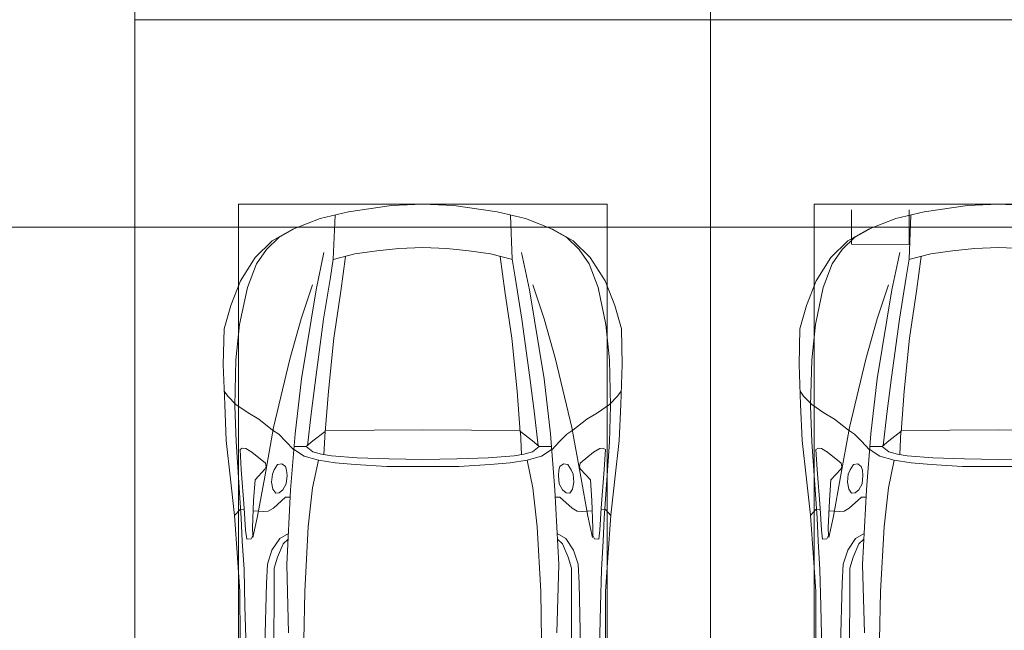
# Model space of a CAD drawing. Header units: millimetres. Extents: x -32229 to 291619, y -13689 to 125138.
# Tile 531 of 565: x 97535 to 101810, y 101700 to 104350. Entities that reach past the tile are written whole.
import ezdxf

# ---------------------------------------------------------------- set-up
doc = ezdxf.new("R2010")
doc.units = ezdxf.units.MM
doc.layers.add('A-DETL-____-OTLN', color=7, linetype='Continuous', lineweight=9, true_color=0x00a600)
doc.layers.add('A-DETL-GENF-OTLN', color=7, linetype='Continuous', lineweight=18)
doc.layers.add('C-PRKG-____-OTLN', color=7, linetype='Continuous', lineweight=18)

# ---------------------------------------------------------------- blocks, each defined once
blk = doc.blocks.new('АР_Машиноместо - 4900x2400_М__5300х2500_-V39--02 ЭМ')
at = {"layer": 'A-DETL-GENF-OTLN', "color": 253, "lineweight": 13, "true_color": 0xaaaaaa}
for p, q in [((1114.6, 4493), (927, 4466.6)), ((1250, 4500), (1114.6, 4493)), ((1250, 4500), (1385.4, 4493)), ((927, 4466.6), (804.4, 4436.7)), ((861.2, 4260.3), (869.3, 4451.1)), ((804.4, 4436.7), (686, 4391.6)), ((686, 4391.6), (596.3, 4340.6)), ((596.3, 4340.6), (522.5, 4267.9)), ((955.5, 4283.9), (861, 4259.4)), ((1050.4, 4297.3), (955.5, 4283.9)), ((1146, 4306.7), (1050.4, 4297.3)), ((1250, 4312), (1146, 4306.7)), ((1250, 4312), (1354, 4306.7)), ((522.5, 4267.9), (458.6, 4167)), ((914, 4272.5), (893.6, 4121.6)), ((458.6, 4167), (416.4, 4059.2)), ((893.6, 4121.6), (863.9, 3917.5)), ((416.4, 4059.2), (387.4, 3958.4)), ((387.4, 3958.4), (384, 3802.9)), ((863.9, 3917.5), (840.1, 3687.8)), ((384, 3802.9), (390.2, 3630)), ((403.8, 3665.5), (388.1, 3688.4)), ((840.1, 3687.8), (826.6, 3509.6)), ((438.6, 3629.8), (403.8, 3665.5)), ((390.2, 3630), (397.1, 3474.2)), ((491.4, 3594.2), (438.6, 3629.8)), ((537.9, 3567), (491.4, 3594.2)), ((598.3, 3518.6), (537.9, 3567)), ((624.9, 3501.2), (598.3, 3518.6)), ((773.2, 3472.4), (825.6, 3512.1)), ((825.6, 3512.1), (821, 3413)), ((1250, 3520.1), (827.2, 3517.2)), ((1250, 3520.1), (1672.8, 3517.2)), ((397.1, 3474.2), (415.7, 3305.9)), ((654.7, 3470.4), (624.9, 3501.2)), ((690.2, 3433.7), (654.7, 3470.4)), ((676.4, 3260.1), (695.7, 3502.8)), ((744.3, 3447), (773.2, 3472.4)), ((456.6, 3434.5), (466.2, 3441.1)), ((462.2, 3347.3), (456.6, 3434.5)), ((466.2, 3441.1), (481.5, 3439.1)), ((481.5, 3439.1), (508, 3422.8)), ((508, 3422.8), (566.8, 3375.1)), ((744.1, 3447.2), (691.3, 3447.2)), ((773, 3424.2), (744.1, 3447.2)), ((811.1, 3414.8), (773, 3424.2)), ((853.3, 3407.2), (811.1, 3414.8)), ((965.3, 3397.8), (853.3, 3407.2)), ((1102.5, 3394.3), (965.3, 3397.8)), ((1250, 3391.3), (1102.5, 3394.3)), ((1250, 3391.3), (1397.5, 3394.3)), ((474.8, 3179.9), (462.2, 3347.3)), ((564.6, 3349.7), (522.2, 3303.2)), ((569.7, 3360.7), (564.6, 3349.7)), ((566.8, 3375.1), (569.7, 3360.7)), ((597.1, 3327.4), (605.2, 3346.8)), ((605.2, 3346.8), (620, 3369.3)), ((620, 3369.3), (638.7, 3372.5)), ((638.7, 3372.5), (654.1, 3360.7)), ((654.1, 3360.7), (658.7, 3344.5)), ((658.7, 3344.5), (661.1, 3321.2)), ((415.7, 3305.9), (432.8, 3149.3)), ((522.2, 3303.2), (515.3, 3213.7)), ((593.6, 3292.5), (597.1, 3327.4)), ((599.8, 3262.3), (593.6, 3292.5)), ((661.1, 3321.2), (657.2, 3286.3)), ((612.1, 3245.7), (599.8, 3262.3)), ((643.2, 3259.9), (626.8, 3246.1)), ((657.2, 3286.3), (643.2, 3259.9)), ((659.3, 2936), (676.4, 3260.1)), ((515.3, 3213.7), (510.9, 3094.6)), ((654.5, 3228.1), (601.7, 3179.4)), ((626.8, 3246.1), (612.1, 3245.7)), ((674.6, 3227.6), (654.5, 3228.1)), ((456.9, 3174.2), (432.9, 3148.3)), ((475.2, 3173.5), (456.9, 3174.2)), ((480.8, 3085), (474.8, 3179.9)), ((558.4, 3165.4), (513.6, 3168)), ((579.5, 3167.7), (558.4, 3165.4)), ((601.7, 3179.4), (579.5, 3167.7)), ((432.8, 3149.3), (446, 2964.8)), ((485.6, 3046.1), (480.8, 3085)), ((510.9, 3094.6), (512.2, 3061.4)), ((504.5, 3046.6), (485.6, 3046.1)), ((512.2, 3061.4), (504.5, 3046.6)), ((665.1, 3046.1), (643.6, 3024.6)), ((643.6, 3024.6), (618.7, 2966.7)), ((446, 2964.8), (456.1, 2818.3)), ((618.7, 2966.7), (604.4, 2919.4)), ((604.4, 2919.4), (604.4, 2850.8)), ((667.8, 2638.3), (659.3, 2936)), ((604.4, 2850.8), (603.5, 2534.3)), ((456.1, 2818.3), (456.8, 2613.6))]:
    blk.add_line(p, q, dxfattribs=at)
at = {"layer": 'A-DETL-GENF-OTLN', "color": 254, "lineweight": 13, "true_color": 0xd4d4d4}
for p, q in [((696.3, 4395.8), (625, 4354.8)), ((625, 4354.8), (571.5, 4303.1)), ((571.5, 4303.1), (527.8, 4239.8)), ((786.9, 4128.3), (821.1, 4289.8)), ((527.8, 4239.8), (488.6, 4138.1)), ((849, 4182.8), (861.2, 4260.3)), ((722.7, 4001.8), (771.7, 4149.8)), ((819.4, 4000.8), (849, 4182.8)), ((488.6, 4138.1), (454.7, 3976.8)), ((723.2, 3741.5), (786.9, 4128.3)), ((454.7, 3976.8), (438.6, 3823.4)), ((673.6, 3827.1), (722.7, 4001.8)), ((785.7, 3746.6), (819.4, 4000.8)), ((438.6, 3823.4), (434.2, 3623.7)), ((602.3, 3530.2), (673.6, 3827.1)), ((695.7, 3502.8), (723.2, 3741.5)), ((765.5, 3589.1), (785.7, 3746.6)), ((434.2, 3623.7), (439.5, 3468.5)), ((749.1, 3450.8), (765.5, 3589.1)), ((564, 3316.2), (602.3, 3530.2)), ((439.5, 3468.5), (462, 3136.6)), ((734.6, 3405.8), (688.5, 3435.5)), ((797.1, 3388.2), (734.6, 3405.8)), ((771.7, 3268.5), (797.1, 3388.2)), ((870, 3377.1), (797.1, 3388.2)), ((957.1, 3368.9), (870, 3377.1)), ((1093.5, 3360.7), (957.1, 3368.9)), ((1250, 3360.7), (1093.5, 3360.7)), ((1250, 3360.7), (1406.5, 3360.7)), ((532.7, 3145.9), (564, 3316.2)), ((752.8, 3099), (771.7, 3268.5)), ((462, 3136.6), (466.3, 3036.3)), ((512.5, 3053.2), (532.7, 3145.9)), ((737.8, 2818.3), (752.8, 3099)), ((466.3, 3036.3), (473.9, 2913.7)), ((595.2, 2997.9), (629, 3048.1)), ((629, 3048.1), (666.7, 3069.7)), ((575.7, 2937.4), (595.2, 2997.9)), ((473.9, 2913.7), (477.8, 2754.7)), ((571.6, 2853.3), (575.7, 2937.4)), ((564.4, 2580.5), (571.6, 2853.3)), ((733.8, 2606.7), (737.8, 2818.3)), ((477.8, 2754.7), (483.3, 2571.4))]:
    blk.add_line(p, q, dxfattribs=at)
at = {"layer": 'C-PRKG-____-OTLN', "color": 253, "lineweight": 13, "true_color": 0xaaaaaa}
for p, q in [((2500, 5300), (0, 5300)), ((0, 0), (0, 5300)), ((450, 4500), (2050, 4500)), ((450, 800), (450, 4500))]:
    blk.add_line(p, q, dxfattribs=at)
blk = doc.blocks.new('АР_Машиноместо - 5300x2500_С-V38--02 ЭМ')
at = {"layer": 'C-PRKG-____-OTLN', "color": 253, "lineweight": 13, "true_color": 0xaaaaaa}
for p, q in [((2500, 5300), (0, 5300)), ((0, 0), (0, 5300)), ((2500, 0), (2500, 5300))]:
    blk.add_line(p, q, dxfattribs=at)
blk = doc.blocks.new('АР_Машиноместо - 4900x2400_М__5300х2500_-2211001--02 ЭМ')
at = {"layer": 'A-DETL-GENF-OTLN', "color": 253, "lineweight": 13, "true_color": 0xaaaaaa}
for p, q in [((604.4, -2850.8), (603.5, -2534.3)), ((1895.6, -2850.8), (1896.5, -2534.3)), ((456.1, -2818.3), (456.8, -2613.6)), ((667.8, -2638.3), (659.3, -2936)), ((1832.2, -2638.3), (1840.7, -2936)), ((2043.9, -2818.3), (2043.2, -2613.6)), ((446, -2964.8), (456.1, -2818.3)), ((2054, -2964.8), (2043.9, -2818.3)), ((604.4, -2919.4), (604.4, -2850.8)), ((1895.6, -2919.4), (1895.6, -2850.8)), ((618.7, -2966.7), (604.4, -2919.4)), ((659.3, -2936), (676.4, -3260.1)), ((1840.7, -2936), (1823.6, -3260.1)), ((1881.3, -2966.7), (1895.6, -2919.4)), ((432.8, -3149.3), (446, -2964.8)), ((643.6, -3024.6), (618.7, -2966.7)), ((1856.4, -3024.6), (1881.3, -2966.7)), ((2067.2, -3149.3), (2054, -2964.8)), ((665.1, -3046.1), (643.6, -3024.6)), ((1834.9, -3046.1), (1856.4, -3024.6)), ((485.6, -3046.1), (480.8, -3085)), ((504.5, -3046.6), (485.6, -3046.1)), ((512.2, -3061.4), (504.5, -3046.6)), ((510.9, -3094.6), (512.2, -3061.4)), ((1987.8, -3061.4), (1995.5, -3046.6)), ((1989.1, -3094.6), (1987.8, -3061.4)), ((1995.5, -3046.6), (2014.4, -3046.1)), ((2014.4, -3046.1), (2019.2, -3085)), ((480.8, -3085), (474.8, -3179.9)), ((515.3, -3213.7), (510.9, -3094.6)), ((1984.7, -3213.7), (1989.1, -3094.6)), ((2019.2, -3085), (2025.2, -3179.9)), ((415.7, -3305.9), (432.8, -3149.3)), ((456.9, -3174.2), (432.9, -3148.3)), ((2043.1, -3174.2), (2067.1, -3148.3)), ((2084.3, -3305.9), (2067.1, -3148.3)), ((475.2, -3173.5), (456.9, -3174.2)), ((474.8, -3179.9), (462.2, -3347.3)), ((558.4, -3165.4), (513.6, -3168)), ((579.5, -3167.7), (558.4, -3165.4)), ((601.7, -3179.4), (579.5, -3167.7)), ((654.5, -3228.1), (601.7, -3179.4)), ((1845.5, -3228.1), (1898.3, -3179.4)), ((1898.3, -3179.4), (1920.5, -3167.7)), ((1920.5, -3167.7), (1941.6, -3165.4)), ((1941.6, -3165.4), (1986.4, -3168)), ((2024.8, -3173.5), (2043.1, -3174.2)), ((2025.2, -3179.9), (2037.8, -3347.3)), ((522.2, -3303.2), (515.3, -3213.7)), ((612.1, -3245.7), (599.8, -3262.3)), ((626.8, -3246.1), (612.1, -3245.7)), ((643.2, -3259.9), (626.8, -3246.1)), ((674.6, -3227.6), (654.5, -3228.1)), ((1825.4, -3227.6), (1845.5, -3228.1)), ((1856.8, -3259.9), (1873.2, -3246.1)), ((1873.2, -3246.1), (1887.9, -3245.7)), ((1887.9, -3245.7), (1900.2, -3262.3)), ((1977.8, -3303.2), (1984.7, -3213.7)), ((599.8, -3262.3), (593.6, -3292.5)), ((657.2, -3286.3), (643.2, -3259.9)), ((661.1, -3321.2), (657.2, -3286.3)), ((676.4, -3260.1), (695.7, -3502.8)), ((1823.6, -3260.1), (1804.3, -3502.8)), ((1838.9, -3321.2), (1842.8, -3286.3)), ((1842.8, -3286.3), (1856.8, -3259.9)), ((1900.2, -3262.3), (1906.4, -3292.5)), ((397.1, -3474.2), (415.7, -3305.9)), ((564.6, -3349.7), (522.2, -3303.2)), ((593.6, -3292.5), (597.1, -3327.4)), ((597.1, -3327.4), (605.2, -3346.8)), ((658.7, -3344.5), (661.1, -3321.2)), ((1841.3, -3344.5), (1838.9, -3321.2)), ((1902.9, -3327.4), (1894.8, -3346.8)), ((1906.4, -3292.5), (1902.9, -3327.4)), ((1935.4, -3349.7), (1977.8, -3303.2)), ((2102.9, -3474.2), (2084.3, -3305.9)), ((462.2, -3347.3), (456.6, -3434.5)), ((508, -3422.8), (566.8, -3375.1)), ((569.7, -3360.7), (564.6, -3349.7)), ((566.8, -3375.1), (569.7, -3360.7)), ((605.2, -3346.8), (620, -3369.3)), ((620, -3369.3), (638.7, -3372.5)), ((638.7, -3372.5), (654.1, -3360.7)), ((654.1, -3360.7), (658.7, -3344.5)), ((1845.9, -3360.7), (1841.3, -3344.5)), ((1861.3, -3372.5), (1845.9, -3360.7)), ((1880, -3369.3), (1861.3, -3372.5)), ((1894.8, -3346.8), (1880, -3369.3)), ((1930.3, -3360.7), (1935.4, -3349.7)), ((1933.2, -3375.1), (1930.3, -3360.7)), ((1992, -3422.8), (1933.2, -3375.1)), ((2037.8, -3347.3), (2043.4, -3434.5)), ((811.1, -3414.8), (773, -3424.2)), ((853.3, -3407.2), (811.1, -3414.8)), ((825.6, -3512.1), (821, -3413)), ((965.3, -3397.8), (853.3, -3407.2)), ((1102.5, -3394.3), (965.3, -3397.8)), ((1250, -3391.3), (1102.5, -3394.3)), ((1250, -3391.3), (1397.5, -3394.3)), ((1397.5, -3394.3), (1534.7, -3397.8)), ((1534.7, -3397.8), (1646.7, -3407.2)), ((1646.7, -3407.2), (1688.9, -3414.8)), ((1674.4, -3512.1), (1679, -3413)), ((1688.9, -3414.8), (1727, -3424.2)), ((456.6, -3434.5), (466.2, -3441.1)), ((466.2, -3441.1), (481.5, -3439.1)), ((481.5, -3439.1), (508, -3422.8)), ((690.2, -3433.7), (654.7, -3470.4)), ((744.1, -3447.2), (691.3, -3447.2)), ((773, -3424.2), (744.1, -3447.2)), ((744.3, -3447), (773.2, -3472.4)), ((1755.7, -3447), (1726.8, -3472.4)), ((1727, -3424.2), (1755.7, -3447)), ((1755.7, -3447.2), (1808.7, -3447.2)), ((1809.8, -3433.7), (1845.3, -3470.4)), ((2018.5, -3439.1), (1992, -3422.8)), ((2033.8, -3441.1), (2018.5, -3439.1)), ((2043.4, -3434.5), (2033.8, -3441.1)), ((390.2, -3630), (397.1, -3474.2)), ((624.9, -3501.2), (598.3, -3518.6)), ((654.7, -3470.4), (624.9, -3501.2)), ((773.2, -3472.4), (825.6, -3512.1)), ((1726.8, -3472.4), (1674.4, -3512.1)), ((1845.3, -3470.4), (1875.1, -3501.2)), ((1875.1, -3501.2), (1901.7, -3518.6)), ((2109.8, -3630), (2102.9, -3474.2)), ((598.3, -3518.6), (537.9, -3567)), ((840.1, -3687.8), (826.6, -3509.6)), ((1250, -3520.1), (827.2, -3517.2)), ((1250, -3520.1), (1672.8, -3517.2)), ((1659.9, -3687.8), (1673.4, -3509.6)), ((1901.7, -3518.6), (1962.1, -3567)), ((537.9, -3567), (491.4, -3594.2)), ((1962.1, -3567), (2008.6, -3594.2)), ((384, -3802.9), (390.2, -3630)), ((438.6, -3629.8), (403.8, -3665.5)), ((491.4, -3594.2), (438.6, -3629.8)), ((2008.6, -3594.2), (2061.4, -3629.8)), ((2061.4, -3629.8), (2096.2, -3665.5)), ((2116, -3802.9), (2109.8, -3630)), ((403.8, -3665.5), (388.1, -3688.4)), ((2096.2, -3665.5), (2111.9, -3688.4)), ((863.9, -3917.5), (840.1, -3687.8)), ((1636.1, -3917.5), (1659.9, -3687.8)), ((387.4, -3958.4), (384, -3802.9)), ((2112.6, -3958.4), (2116, -3802.9)), ((893.6, -4121.6), (863.9, -3917.5)), ((1606.4, -4121.6), (1636.1, -3917.5)), ((416.4, -4059.2), (387.4, -3958.4)), ((2083.6, -4059.2), (2112.6, -3958.4)), ((458.6, -4167), (416.4, -4059.2)), ((2041.4, -4167), (2083.6, -4059.2)), ((914, -4272.5), (893.6, -4121.6)), ((1586, -4272.5), (1606.4, -4121.6)), ((522.5, -4267.9), (458.6, -4167)), ((1977.5, -4267.9), (2041.4, -4167)), ((596.3, -4340.6), (522.5, -4267.9)), ((955.5, -4283.9), (861, -4259.4)), ((861.2, -4260.3), (869.3, -4451.1)), ((1544.5, -4283.9), (1639, -4259.4)), ((1638.8, -4260.3), (1630.7, -4451.1)), ((1903.7, -4340.6), (1977.5, -4267.9)), ((1050.4, -4297.3), (955.5, -4283.9)), ((1146, -4306.7), (1050.4, -4297.3)), ((1250, -4312), (1146, -4306.7)), ((1250, -4312), (1354, -4306.7)), ((1354, -4306.7), (1449.6, -4297.3)), ((1449.6, -4297.3), (1544.5, -4283.9)), ((686, -4391.6), (596.3, -4340.6)), ((1814, -4391.6), (1903.7, -4340.6)), ((804.4, -4436.7), (686, -4391.6)), ((1695.6, -4436.7), (1814, -4391.6)), ((927, -4466.6), (804.4, -4436.7)), ((1573, -4466.6), (1695.6, -4436.7)), ((1114.6, -4493), (927, -4466.6)), ((1385.4, -4493), (1573, -4466.6)), ((1250, -4500), (1114.6, -4493)), ((1250, -4500), (1385.4, -4493))]:
    blk.add_line(p, q, dxfattribs=at)
at = {"layer": 'A-DETL-GENF-OTLN', "color": 254, "lineweight": 13, "true_color": 0xd4d4d4}
for p, q in [((477.8, -2754.7), (483.3, -2571.4)), ((564.4, -2580.5), (571.6, -2853.3)), ((733.8, -2606.7), (737.8, -2818.3)), ((1766.2, -2606.7), (1762.2, -2818.3)), ((1935.6, -2580.5), (1928.4, -2853.3)), ((2022.2, -2754.7), (2016.7, -2571.4)), ((473.9, -2913.7), (477.8, -2754.7)), ((2026.1, -2913.7), (2022.2, -2754.7)), ((737.8, -2818.3), (752.8, -3099)), ((1762.2, -2818.3), (1747.2, -3099)), ((571.6, -2853.3), (575.7, -2937.4)), ((1928.4, -2853.3), (1924.3, -2937.4)), ((466.3, -3036.3), (473.9, -2913.7)), ((575.7, -2937.4), (595.2, -2997.9)), ((1924.3, -2937.4), (1904.8, -2997.9)), ((2033.7, -3036.3), (2026.1, -2913.7)), ((595.2, -2997.9), (629, -3048.1)), ((1904.8, -2997.9), (1871, -3048.1)), ((462, -3136.6), (466.3, -3036.3)), ((512.5, -3053.2), (532.7, -3145.9)), ((629, -3048.1), (666.7, -3069.7)), ((1871, -3048.1), (1833.3, -3069.7)), ((1987.5, -3053.2), (1967.3, -3145.9)), ((2038, -3136.6), (2033.7, -3036.3)), ((752.8, -3099), (771.7, -3268.5)), ((1747.2, -3099), (1728.3, -3268.5)), ((439.5, -3468.5), (462, -3136.6)), ((532.7, -3145.9), (564, -3316.2)), ((1967.3, -3145.9), (1936, -3316.2)), ((2060.5, -3468.5), (2038, -3136.6)), ((771.7, -3268.5), (797.1, -3388.2)), ((1728.3, -3268.5), (1702.9, -3388.2)), ((564, -3316.2), (602.3, -3530.2)), ((1936, -3316.2), (1897.7, -3530.2)), ((870, -3377.1), (797.1, -3388.2)), ((957.1, -3368.9), (870, -3377.1)), ((1093.5, -3360.7), (957.1, -3368.9)), ((1250, -3360.7), (1093.5, -3360.7)), ((1250, -3360.7), (1406.5, -3360.7)), ((1406.5, -3360.7), (1542.9, -3368.9)), ((1542.9, -3368.9), (1630, -3377.1)), ((1630, -3377.1), (1702.9, -3388.2)), ((734.6, -3405.8), (688.5, -3435.5)), ((797.1, -3388.2), (734.6, -3405.8)), ((1702.9, -3388.2), (1765.4, -3405.8)), ((1765.4, -3405.8), (1811.5, -3435.5)), ((749.1, -3450.8), (765.5, -3589.1)), ((1750.9, -3450.8), (1734.5, -3589.1)), ((434.2, -3623.7), (439.5, -3468.5)), ((695.7, -3502.8), (723.2, -3741.5)), ((1804.3, -3502.8), (1776.8, -3741.5)), ((2065.8, -3623.7), (2060.5, -3468.5)), ((602.3, -3530.2), (673.6, -3827.1)), ((1897.7, -3530.2), (1826.4, -3827.1)), ((765.5, -3589.1), (785.7, -3746.6)), ((1734.5, -3589.1), (1714.3, -3746.6)), ((438.6, -3823.4), (434.2, -3623.7)), ((2061.4, -3823.4), (2065.8, -3623.7)), ((723.2, -3741.5), (786.9, -4128.3)), ((785.7, -3746.6), (819.4, -4000.8)), ((1714.3, -3746.6), (1680.6, -4000.8)), ((1776.8, -3741.5), (1713.1, -4128.3)), ((454.7, -3976.8), (438.6, -3823.4)), ((673.6, -3827.1), (722.7, -4001.8)), ((1826.4, -3827.1), (1777.3, -4001.8)), ((2045.3, -3976.8), (2061.4, -3823.4)), ((488.6, -4138.1), (454.7, -3976.8)), ((722.7, -4001.8), (771.7, -4149.8)), ((819.4, -4000.8), (849, -4182.8)), ((1680.6, -4000.8), (1651, -4182.8)), ((1777.3, -4001.8), (1728.3, -4149.8)), ((2011.4, -4138.1), (2045.3, -3976.8)), ((527.8, -4239.8), (488.6, -4138.1)), ((786.9, -4128.3), (821.1, -4289.8)), ((1713.1, -4128.3), (1678.9, -4289.8)), ((1972.2, -4239.8), (2011.4, -4138.1)), ((849, -4182.8), (861.2, -4260.3)), ((1651, -4182.8), (1638.8, -4260.3)), ((571.5, -4303.1), (527.8, -4239.8)), ((1928.5, -4303.1), (1972.2, -4239.8)), ((625, -4354.8), (571.5, -4303.1)), ((1875, -4354.8), (1928.5, -4303.1)), ((696.3, -4395.8), (625, -4354.8)), ((1803.7, -4395.8), (1875, -4354.8))]:
    blk.add_line(p, q, dxfattribs=at)
at = {"layer": 'C-PRKG-____-OTLN', "color": 253, "lineweight": 13, "true_color": 0xaaaaaa}
for p, q in [((0, 0), (0, -5300)), ((2500, 0), (2500, -5300)), ((450, -800), (450, -4500)), ((2050, -800), (2050, -4500)), ((450, -4500), (2050, -4500)), ((2500, -5300), (0, -5300))]:
    blk.add_line(p, q, dxfattribs=at)
blk = doc.blocks.new('Наметкина 10_РД_АР_П_отсоединено_rvt-1--02 ЭМ')
at = {"layer": 'C-PRKG-____-OTLN', "color": 253, "lineweight": 13, "true_color": 0xaaaaaa, "rotation": 180}
for name, p in [('АР_Машиноместо - 5300x2500_С-V38--02 ЭМ', (100535.3, 109650)), ('АР_Машиноместо - 4900x2400_М__5300х2500_-2211001--02 ЭМ', (100535.3, 99050))]:
    blk.add_blockref(name, p, dxfattribs=at)
at = {"layer": 'C-PRKG-____-OTLN', "color": 253, "lineweight": 13, "true_color": 0xaaaaaa}
blk.add_blockref('АР_Машиноместо - 4900x2400_М__5300х2500_-V39--02 ЭМ', (100535.3, 99050), dxfattribs=at)

msp = doc.modelspace()

# ---------------------------------------------------------------- linework, layer by layer
at = {"layer": 'A-DETL-____-OTLN', "color": 5, "true_color": 0x0000ff}
for p, q in [((101147.1, 103525.4), (101146.9, 103375.4)), ((101396.9, 103375.1), (101397.1, 103525.1)), ((114684.7, 103450.1), (37936.1, 103450.1)), ((101146.9, 103375.4), (101396.9, 103375.1))]:
    msp.add_line(p, q, dxfattribs=at)

# ---------------------------------------------------------------- block references
at = {"lineweight": 5}
msp.add_blockref('Наметкина 10_РД_АР_П_отсоединено_rvt-1--02 ЭМ', (0, 0), dxfattribs=at)

doc.saveas('drawing.dxf')
